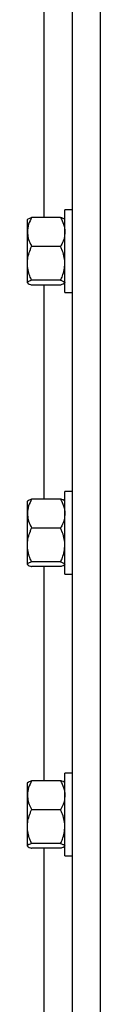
# Model space of a CAD drawing. Header units: inches. Extents: x 170 to 284, y 215 to 248.
# Tile 687 of 1056: x 226.9137 to 226.9582, y 222.5513 to 223.1498. Entities that reach past the tile are written whole.
import ezdxf

# ---------------------------------------------------------------- set-up
doc = ezdxf.new("R2010")
doc.units = ezdxf.units.IN
doc.header["$LTSCALE"] = 0.25
doc.header["$MEASUREMENT"] = 0
doc.layers.add('RH FRONT OF HOOD', color=7, linetype='Continuous')

msp = doc.modelspace()

# ---------------------------------------------------------------- linework, layer by layer
at = {"layer": 'RH FRONT OF HOOD'}
for p, q in [((226.94105, 220.1328), (226.94105, 224.45638)), ((226.95817, 220.1328), (226.95817, 224.34448)), ((226.92392, 223.02961), (226.92392, 223.15973)), ((226.94105, 223.03422), (226.93646, 223.03422)), ((226.93646, 222.98392), (226.93646, 223.03422)), ((226.91388, 223.02855), (226.91369, 223.02833)), ((226.91369, 223.02079), (226.91369, 223.02833)), ((226.93389, 223.02961), (226.91625, 223.02961)), ((226.93646, 223.02833), (226.93626, 223.02855)), ((226.91369, 223.00169), (226.91369, 223.02079)), ((226.93389, 223.01196), (226.91625, 223.01196)), ((226.91369, 222.98997), (226.91369, 223.00169)), ((226.91369, 222.98981), (226.91369, 222.98997)), ((226.91369, 222.98981), (226.91388, 222.98958)), ((226.93389, 222.99142), (226.91625, 222.99142)), ((226.93626, 222.98958), (226.93646, 222.98981)), ((226.93389, 222.98852), (226.91625, 222.98852)), ((226.92392, 222.85841), (226.92392, 222.98852)), ((226.93646, 222.98392), (226.94105, 222.98392)), ((226.94105, 222.86301), (226.93646, 222.86301)), ((226.93646, 222.81271), (226.93646, 222.86301)), ((226.91388, 222.85735), (226.91369, 222.85712)), ((226.91369, 222.84958), (226.91369, 222.85712)), ((226.93389, 222.85841), (226.91625, 222.85841)), ((226.93646, 222.85712), (226.93626, 222.85735)), ((226.91369, 222.83048), (226.91369, 222.84958)), ((226.93389, 222.84076), (226.91625, 222.84076)), ((226.91369, 222.81876), (226.91369, 222.83048)), ((226.91369, 222.8186), (226.91369, 222.81876)), ((226.91369, 222.8186), (226.91388, 222.81838)), ((226.93389, 222.82021), (226.91625, 222.82021)), ((226.93389, 222.81732), (226.91625, 222.81732)), ((226.92392, 222.6872), (226.92392, 222.81732)), ((226.93626, 222.81838), (226.93646, 222.8186)), ((226.93646, 222.81271), (226.94105, 222.81271)), ((226.94105, 222.69181), (226.93646, 222.69181)), ((226.93646, 222.64151), (226.93646, 222.69181)), ((226.91388, 222.68614), (226.91369, 222.68592)), ((226.91369, 222.67837), (226.91369, 222.68592)), ((226.93389, 222.6872), (226.91625, 222.6872)), ((226.93646, 222.68592), (226.93626, 222.68614)), ((226.91369, 222.65928), (226.91369, 222.67837)), ((226.93389, 222.66955), (226.91625, 222.66955)), ((226.91369, 222.64756), (226.91369, 222.65928)), ((226.91369, 222.64739), (226.91369, 222.64756)), ((226.93389, 222.64901), (226.91625, 222.64901)), ((226.91369, 222.64739), (226.91388, 222.64717)), ((226.93389, 222.64611), (226.91625, 222.64611)), ((226.92392, 222.51599), (226.92392, 222.64611)), ((226.93626, 222.64717), (226.93646, 222.64739)), ((226.93646, 222.64151), (226.94105, 222.64151))]:
    msp.add_line(p, q, dxfattribs=at)
for points, knots in [([(226.91625, 223.02961), (226.91558, 223.02824), (226.91421, 223.02545), (226.91369, 223.02239), (226.91369, 223.02083), (226.91369, 223.02079)], [0, 0, 0, 0, 0.484341, 0.986328, 1, 1, 1, 1]), ([(226.91395, 223.02849), (226.914, 223.02859), (226.91418, 223.02889), (226.91514, 223.02926), (226.916, 223.02953), (226.91625, 223.02961)], [0, 0, 0, 0, 0.237471, 0.77815, 1, 1, 1, 1]), ([(226.93389, 223.02961), (226.93456, 223.02824), (226.93594, 223.02545), (226.93645, 223.02239), (226.93646, 223.02083), (226.93646, 223.02079)], [0, 0, 0, 0, 0.484341, 0.986328, 1, 1, 1, 1]), ([(226.9362, 223.02849), (226.93614, 223.02859), (226.93597, 223.02889), (226.935, 223.02926), (226.93414, 223.02953), (226.93389, 223.02961)], [0, 0, 0, 0, 0.2374712, 0.7781502, 1, 1, 1, 1]), ([(226.91369, 223.02079), (226.91378, 223.01955), (226.91398, 223.01704), (226.91513, 223.01411), (226.916, 223.01245), (226.91625, 223.01196)], [0, 0, 0, 0, 0.406291, 0.827266, 1, 1, 1, 1]), ([(226.93646, 223.02079), (226.93636, 223.01955), (226.93616, 223.01704), (226.93501, 223.01411), (226.93414, 223.01245), (226.93389, 223.01196)], [0, 0, 0, 0, 0.4062906, 0.8272664, 1, 1, 1, 1]), ([(226.91369, 223.00169), (226.91369, 223.00193), (226.91371, 223.00346), (226.91413, 223.00634), (226.91516, 223.00951), (226.91598, 223.01136), (226.91625, 223.01196)], [0, 0, 0, 0, 0.066532, 0.435283, 0.814551, 1, 1, 1, 1]), ([(226.93646, 223.00169), (226.93645, 223.00193), (226.93644, 223.00346), (226.93601, 223.00634), (226.93499, 223.00951), (226.93416, 223.01136), (226.93389, 223.01196)], [0, 0, 0, 0, 0.066532, 0.435283, 0.814551, 1, 1, 1, 1]), ([(226.91625, 222.99142), (226.91587, 222.99229), (226.91497, 222.99435), (226.91393, 222.99777), (226.91377, 223.00037), (226.91369, 223.00169)], [0, 0, 0, 0, 0.26546, 0.628076, 1, 1, 1, 1]), ([(226.93389, 222.99142), (226.93427, 222.99229), (226.93517, 222.99435), (226.93621, 222.99777), (226.93638, 223.00037), (226.93646, 223.00169)], [0, 0, 0, 0, 0.26546, 0.628076, 1, 1, 1, 1]), ([(226.91625, 222.99142), (226.91558, 222.99119), (226.91421, 222.99073), (226.91369, 222.99023), (226.91369, 222.98998), (226.91369, 222.98997)], [0, 0, 0, 0, 0.484341, 0.986328, 1, 1, 1, 1]), ([(226.91369, 222.98997), (226.91378, 222.98977), (226.91398, 222.98936), (226.91513, 222.98888), (226.916, 222.9886), (226.91625, 222.98852)], [0, 0, 0, 0, 0.406291, 0.827266, 1, 1, 1, 1]), ([(226.93389, 222.99142), (226.93456, 222.99119), (226.93594, 222.99073), (226.93645, 222.99023), (226.93646, 222.98998), (226.93646, 222.98997)], [0, 0, 0, 0, 0.484341, 0.986328, 1, 1, 1, 1]), ([(226.9362, 222.98964), (226.93614, 222.98955), (226.93597, 222.98925), (226.935, 222.98888), (226.93414, 222.9886), (226.93389, 222.98852)], [0, 0, 0, 0, 0.237471, 0.77815, 1, 1, 1, 1]), ([(226.91625, 222.85841), (226.91558, 222.85703), (226.91421, 222.85424), (226.91369, 222.85119), (226.91369, 222.84962), (226.91369, 222.84958)], [0, 0, 0, 0, 0.484341, 0.986328, 1, 1, 1, 1]), ([(226.91395, 222.85729), (226.914, 222.85738), (226.91418, 222.85768), (226.91514, 222.85805), (226.916, 222.85833), (226.91625, 222.85841)], [0, 0, 0, 0, 0.237471, 0.77815, 1, 1, 1, 1]), ([(226.93389, 222.85841), (226.93456, 222.85703), (226.93594, 222.85424), (226.93645, 222.85119), (226.93646, 222.84962), (226.93646, 222.84958)], [0, 0, 0, 0, 0.484341, 0.986328, 1, 1, 1, 1]), ([(226.9362, 222.85729), (226.93614, 222.85738), (226.93597, 222.85768), (226.935, 222.85805), (226.93414, 222.85833), (226.93389, 222.85841)], [0, 0, 0, 0, 0.2374712, 0.7781502, 1, 1, 1, 1]), ([(226.91369, 222.84958), (226.91378, 222.84835), (226.91398, 222.84583), (226.91513, 222.84291), (226.916, 222.84124), (226.91625, 222.84076)], [0, 0, 0, 0, 0.406291, 0.827266, 1, 1, 1, 1]), ([(226.93646, 222.84958), (226.93636, 222.84835), (226.93616, 222.84583), (226.93501, 222.84291), (226.93414, 222.84124), (226.93389, 222.84076)], [0, 0, 0, 0, 0.4062906, 0.8272664, 1, 1, 1, 1]), ([(226.91369, 222.83048), (226.91369, 222.83072), (226.91371, 222.83226), (226.91413, 222.83513), (226.91516, 222.8383), (226.91598, 222.84015), (226.91625, 222.84076)], [0, 0, 0, 0, 0.066532, 0.435283, 0.814551, 1, 1, 1, 1]), ([(226.93646, 222.83048), (226.93645, 222.83072), (226.93644, 222.83226), (226.93601, 222.83513), (226.93499, 222.8383), (226.93416, 222.84015), (226.93389, 222.84076)], [0, 0, 0, 0, 0.066532, 0.435283, 0.814551, 1, 1, 1, 1]), ([(226.91625, 222.82021), (226.91587, 222.82108), (226.91497, 222.82314), (226.91393, 222.82657), (226.91377, 222.82917), (226.91369, 222.83048)], [0, 0, 0, 0, 0.26546, 0.628076, 1, 1, 1, 1]), ([(226.93389, 222.82021), (226.93427, 222.82108), (226.93517, 222.82314), (226.93621, 222.82657), (226.93638, 222.82917), (226.93646, 222.83048)], [0, 0, 0, 0, 0.26546, 0.628076, 1, 1, 1, 1]), ([(226.91625, 222.82021), (226.91558, 222.81999), (226.91421, 222.81953), (226.91369, 222.81903), (226.91369, 222.81877), (226.91369, 222.81876)], [0, 0, 0, 0, 0.484341, 0.986328, 1, 1, 1, 1]), ([(226.91369, 222.81876), (226.91378, 222.81856), (226.91398, 222.81815), (226.91513, 222.81767), (226.916, 222.8174), (226.91625, 222.81732)], [0, 0, 0, 0, 0.406291, 0.827266, 1, 1, 1, 1]), ([(226.93389, 222.82021), (226.93456, 222.81999), (226.93594, 222.81953), (226.93645, 222.81903), (226.93646, 222.81877), (226.93646, 222.81876)], [0, 0, 0, 0, 0.484341, 0.986328, 1, 1, 1, 1]), ([(226.9362, 222.81844), (226.93614, 222.81834), (226.93597, 222.81804), (226.935, 222.81767), (226.93414, 222.8174), (226.93389, 222.81732)], [0, 0, 0, 0, 0.237471, 0.77815, 1, 1, 1, 1]), ([(226.91625, 222.6872), (226.91558, 222.68583), (226.91421, 222.68303), (226.91369, 222.67998), (226.91369, 222.67842), (226.91369, 222.67837)], [0, 0, 0, 0, 0.484341, 0.986328, 1, 1, 1, 1]), ([(226.91395, 222.68608), (226.914, 222.68617), (226.91418, 222.68647), (226.91514, 222.68685), (226.916, 222.68712), (226.91625, 222.6872)], [0, 0, 0, 0, 0.237471, 0.77815, 1, 1, 1, 1]), ([(226.93389, 222.6872), (226.93456, 222.68583), (226.93594, 222.68303), (226.93645, 222.67998), (226.93646, 222.67842), (226.93646, 222.67837)], [0, 0, 0, 0, 0.484341, 0.986328, 1, 1, 1, 1]), ([(226.9362, 222.68608), (226.93614, 222.68617), (226.93597, 222.68647), (226.935, 222.68685), (226.93414, 222.68712), (226.93389, 222.6872)], [0, 0, 0, 0, 0.2374712, 0.7781502, 1, 1, 1, 1]), ([(226.91369, 222.67837), (226.91378, 222.67714), (226.91398, 222.67462), (226.91513, 222.6717), (226.916, 222.67003), (226.91625, 222.66955)], [0, 0, 0, 0, 0.406291, 0.827266, 1, 1, 1, 1]), ([(226.93646, 222.67837), (226.93636, 222.67714), (226.93616, 222.67462), (226.93501, 222.6717), (226.93414, 222.67003), (226.93389, 222.66955)], [0, 0, 0, 0, 0.4062906, 0.8272664, 1, 1, 1, 1]), ([(226.91369, 222.65928), (226.91369, 222.65951), (226.91371, 222.66105), (226.91413, 222.66392), (226.91516, 222.6671), (226.91598, 222.66894), (226.91625, 222.66955)], [0, 0, 0, 0, 0.066532, 0.435283, 0.814551, 1, 1, 1, 1]), ([(226.93646, 222.65928), (226.93645, 222.65951), (226.93644, 222.66105), (226.93601, 222.66392), (226.93499, 222.6671), (226.93416, 222.66894), (226.93389, 222.66955)], [0, 0, 0, 0, 0.066532, 0.435283, 0.814551, 1, 1, 1, 1]), ([(226.91625, 222.64901), (226.91587, 222.64988), (226.91497, 222.65193), (226.91393, 222.65536), (226.91377, 222.65796), (226.91369, 222.65928)], [0, 0, 0, 0, 0.26546, 0.628076, 1, 1, 1, 1]), ([(226.93389, 222.64901), (226.93427, 222.64988), (226.93517, 222.65193), (226.93621, 222.65536), (226.93638, 222.65796), (226.93646, 222.65928)], [0, 0, 0, 0, 0.26546, 0.628076, 1, 1, 1, 1]), ([(226.91625, 222.64901), (226.91558, 222.64878), (226.91421, 222.64832), (226.91369, 222.64782), (226.91369, 222.64757), (226.91369, 222.64756)], [0, 0, 0, 0, 0.484341, 0.986328, 1, 1, 1, 1]), ([(226.91369, 222.64756), (226.91378, 222.64736), (226.91398, 222.64694), (226.91513, 222.64646), (226.916, 222.64619), (226.91625, 222.64611)], [0, 0, 0, 0, 0.406291, 0.827266, 1, 1, 1, 1]), ([(226.93389, 222.64901), (226.93456, 222.64878), (226.93594, 222.64832), (226.93645, 222.64782), (226.93646, 222.64757), (226.93646, 222.64756)], [0, 0, 0, 0, 0.484341, 0.986328, 1, 1, 1, 1]), ([(226.9362, 222.64723), (226.93614, 222.64714), (226.93597, 222.64684), (226.935, 222.64646), (226.93414, 222.64619), (226.93389, 222.64611)], [0, 0, 0, 0, 0.237471, 0.77815, 1, 1, 1, 1])]:
    msp.add_open_spline(points, degree=3, knots=knots, dxfattribs=at)

doc.saveas('drawing.dxf')
